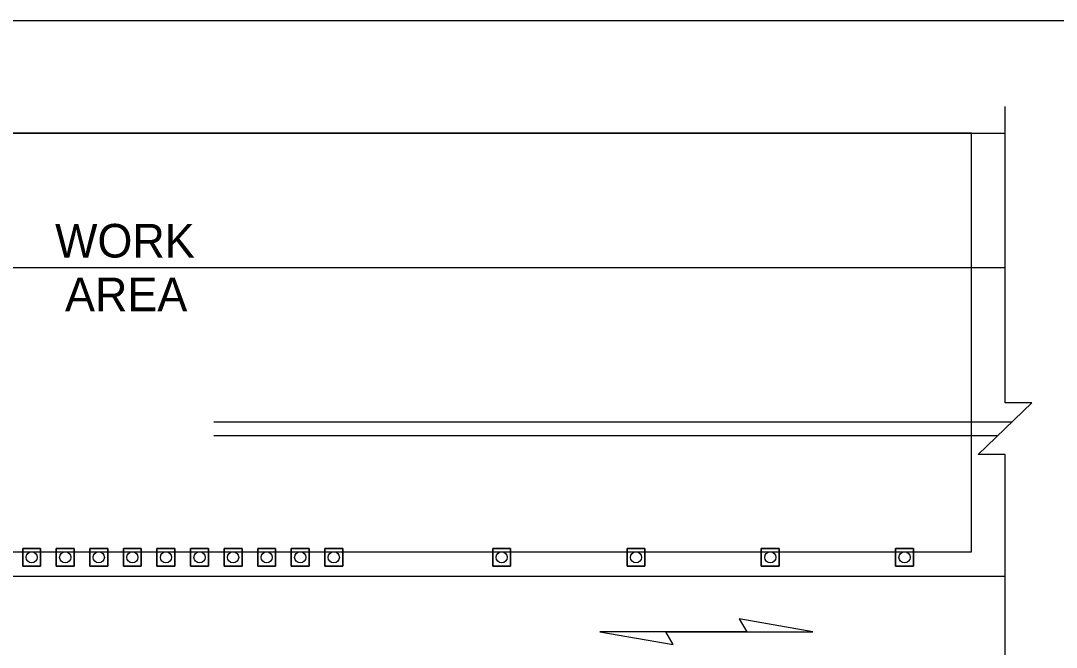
# Model space of a CAD drawing. Extents: x 99977 to 100176, y 99905 to 100011.
# Drawn here: x 100102.093 to 100105.178, y 100004.254 to 100006.12 of the extents above; entities that cross this region are included whole.
import ezdxf

# ---------------------------------------------------------------- set-up
doc = ezdxf.new("R2010")
doc.units = 0
for name, color, linetype in [('RD_ED_ShoulderPavedEdge', 7, 'Continuous'), ('RD_MK_LineDblYellowCenter', 7, 'Continuous'), ('RD_MK_LineEdgeWhite', 7, 'Continuous'), ('TR_WZ_TrafficCone', 7, 'Continuous'), ('TR_WZ_WorkAreaLabel', 7, 'Continuous'), ('TR_WZ_WorkZoneDetails', 7, 'Continuous')]:
    doc.layers.add(name, color=color, linetype=linetype)

msp = doc.modelspace()

# ---------------------------------------------------------------- linework, layer by layer
at = {"layer": 'RD_ED_ShoulderPavedEdge'}
msp.add_line((100100.225, 100005.7849), (100105.025, 100005.7849), dxfattribs=at)
at = {"layer": 'RD_MK_LineDblYellowCenter'}
for p, q in [((100102.6688, 100004.9249), (100105.0457, 100004.9249)), ((100102.6688, 100004.8849), (100105.0043, 100004.8849))]:
    msp.add_line(p, q, dxfattribs=at)
at = {"layer": 'RD_MK_LineEdgeWhite'}
for p, q in [((100100.225, 100005.3849), (100105.025, 100005.3849)), ((100105.025, 100004.4649), (100100.225, 100004.4649))]:
    msp.add_line(p, q, dxfattribs=at)
at = {"layer": 'TR_WZ_TrafficCone'}
for points in [[(100102.099, 100004.5483), (100102.1523, 100004.5483), (100102.1523, 100004.4949), (100102.099, 100004.4949), (100102.099, 100004.5483)], [(100102.099, 100004.4949), (100102.1523, 100004.4949), (100102.1523, 100004.5483), (100102.099, 100004.5483), (100102.099, 100004.4949)], [(100102.199, 100004.5483), (100102.2523, 100004.5483), (100102.2523, 100004.4949), (100102.199, 100004.4949), (100102.199, 100004.5483)], [(100102.199, 100004.4949), (100102.2523, 100004.4949), (100102.2523, 100004.5483), (100102.199, 100004.5483), (100102.199, 100004.4949)], [(100102.299, 100004.5483), (100102.3523, 100004.5483), (100102.3523, 100004.4949), (100102.299, 100004.4949), (100102.299, 100004.5483)], [(100102.299, 100004.4949), (100102.3523, 100004.4949), (100102.3523, 100004.5483), (100102.299, 100004.5483), (100102.299, 100004.4949)], [(100102.399, 100004.5483), (100102.4523, 100004.5483), (100102.4523, 100004.4949), (100102.399, 100004.4949), (100102.399, 100004.5483)], [(100102.399, 100004.4949), (100102.4523, 100004.4949), (100102.4523, 100004.5483), (100102.399, 100004.5483), (100102.399, 100004.4949)], [(100102.499, 100004.5483), (100102.5523, 100004.5483), (100102.5523, 100004.4949), (100102.499, 100004.4949), (100102.499, 100004.5483)], [(100102.499, 100004.4949), (100102.5523, 100004.4949), (100102.5523, 100004.5483), (100102.499, 100004.5483), (100102.499, 100004.4949)], [(100102.599, 100004.5483), (100102.6523, 100004.5483), (100102.6523, 100004.4949), (100102.599, 100004.4949), (100102.599, 100004.5483)], [(100102.599, 100004.4949), (100102.6523, 100004.4949), (100102.6523, 100004.5483), (100102.599, 100004.5483), (100102.599, 100004.4949)], [(100102.699, 100004.5483), (100102.7523, 100004.5483), (100102.7523, 100004.4949), (100102.699, 100004.4949), (100102.699, 100004.5483)], [(100102.699, 100004.4949), (100102.7523, 100004.4949), (100102.7523, 100004.5483), (100102.699, 100004.5483), (100102.699, 100004.4949)], [(100102.799, 100004.5483), (100102.8523, 100004.5483), (100102.8523, 100004.4949), (100102.799, 100004.4949), (100102.799, 100004.5483)], [(100102.799, 100004.4949), (100102.8523, 100004.4949), (100102.8523, 100004.5483), (100102.799, 100004.5483), (100102.799, 100004.4949)], [(100102.899, 100004.5483), (100102.9523, 100004.5483), (100102.9523, 100004.4949), (100102.899, 100004.4949), (100102.899, 100004.5483)], [(100102.899, 100004.4949), (100102.9523, 100004.4949), (100102.9523, 100004.5483), (100102.899, 100004.5483), (100102.899, 100004.4949)], [(100102.999, 100004.5483), (100103.0523, 100004.5483), (100103.0523, 100004.4949), (100102.999, 100004.4949), (100102.999, 100004.5483)], [(100102.999, 100004.4949), (100103.0523, 100004.4949), (100103.0523, 100004.5483), (100102.999, 100004.5483), (100102.999, 100004.4949)], [(100103.499, 100004.5483), (100103.5523, 100004.5483), (100103.5523, 100004.4949), (100103.499, 100004.4949), (100103.499, 100004.5483)], [(100103.499, 100004.4949), (100103.5523, 100004.4949), (100103.5523, 100004.5483), (100103.499, 100004.5483), (100103.499, 100004.4949)], [(100103.899, 100004.5483), (100103.9523, 100004.5483), (100103.9523, 100004.4949), (100103.899, 100004.4949), (100103.899, 100004.5483)], [(100103.899, 100004.4949), (100103.9523, 100004.4949), (100103.9523, 100004.5483), (100103.899, 100004.5483), (100103.899, 100004.4949)], [(100104.299, 100004.5483), (100104.3523, 100004.5483), (100104.3523, 100004.4949), (100104.299, 100004.4949), (100104.299, 100004.5483)], [(100104.299, 100004.4949), (100104.3523, 100004.4949), (100104.3523, 100004.5483), (100104.299, 100004.5483), (100104.299, 100004.4949)], [(100104.699, 100004.5483), (100104.7523, 100004.5483), (100104.7523, 100004.4949), (100104.699, 100004.4949), (100104.699, 100004.5483)], [(100104.699, 100004.4949), (100104.7523, 100004.4949), (100104.7523, 100004.5483), (100104.699, 100004.5483), (100104.699, 100004.4949)]]:
    msp.add_lwpolyline(points, dxfattribs=at)
for centre in [(100102.1257, 100004.5216), (100102.2257, 100004.5216), (100102.3257, 100004.5216), (100102.4257, 100004.5216), (100102.5257, 100004.5216), (100102.6257, 100004.5216), (100102.7257, 100004.5216), (100102.8257, 100004.5216), (100102.9257, 100004.5216), (100103.0257, 100004.5216), (100103.5257, 100004.5216), (100103.9257, 100004.5216), (100104.3257, 100004.5216), (100104.7257, 100004.5216)]:
    msp.add_circle(centre, 0.0167, dxfattribs=at)
at = {"layer": 'TR_WZ_WorkZoneDetails'}
for p, q in [((100105.25, 100006.1205), (100100, 100006.1205)), ((100104.2556, 100004.2999), (100104.0144, 100004.2999)), ((100104.0144, 100004.2999), (100104.2556, 100004.2999))]:
    msp.add_line(p, q, dxfattribs=at)
msp.add_lwpolyline([(100105.025, 100003.9449), (100105.025, 100004.8275), (100104.945, 100004.8275), (100105.105, 100004.9824), (100105.025, 100004.9824), (100105.025, 100005.8649)], dxfattribs=at)
msp.add_lwpolyline([(100105.025, 100003.9449), (100105.025, 100004.8275), (100104.945, 100004.8275), (100105.105, 100004.9824), (100105.025, 100004.9824), (100105.025, 100005.8649)], dxfattribs=at)
for points in [[(100100.325, 100005.7849), (100100.325, 100004.5383), (100104.925, 100004.5383), (100104.925, 100005.7849)], [(100104.4521, 100004.2999), (100104.2333, 100004.3385), (100104.2556, 100004.2999)], [(100103.8179, 100004.2999), (100104.0367, 100004.2614), (100104.0144, 100004.2999)]]:
    msp.add_lwpolyline(points, close=True, dxfattribs=at)

# ---------------------------------------------------------------- texts
at = {"layer": 'TR_WZ_WorkAreaLabel'}
for s, p in [('WORK', (100102.1955, 100005.4149)), ('AREA', (100102.2251, 100005.2549))]:
    msp.add_text(s, height=0.1, dxfattribs=at).set_placement(p)

doc.saveas('drawing.dxf')
